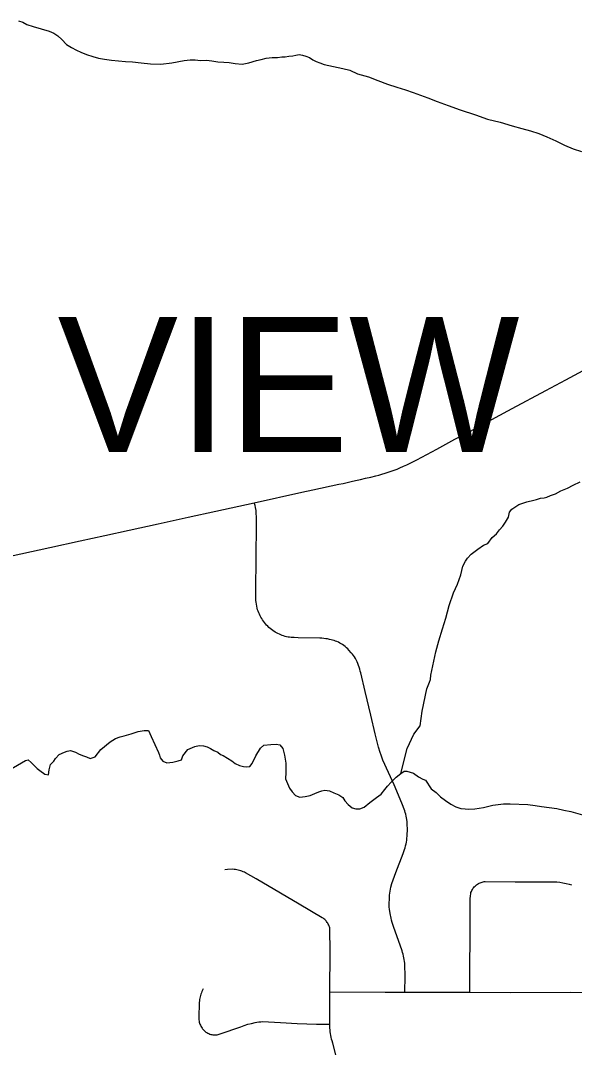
# Model space of a CAD drawing. Extents: x -59 to 82, y -3 to 49.
# Drawn here: x -9.154 to -8.766, y 29.081 to 29.805 of the extents above; entities that cross this region are included whole.
import ezdxf

# ---------------------------------------------------------------- set-up
doc = ezdxf.new("R2010")
doc.units = 0
for name, color, linetype in [('GM_X_City_Street', 7, 'Continuous'), ('GM_X_Corporation_Text', 7, 'Continuous'), ('GM_X_Minor_River', 7, 'Continuous')]:
    doc.layers.add(name, color=color, linetype=linetype)

msp = doc.modelspace()

# ---------------------------------------------------------------- linework, layer by layer
at = {"layer": 'GM_X_City_Street'}
for points in [[(-9.18191, 29.42537), (-9.15415, 29.43142), (-9.13367, 29.43596), (-9.11247, 29.44055), (-9.09524, 29.4443), (-9.07819, 29.448), (-9.0578, 29.45241), (-9.03677, 29.45705), (-9.01751, 29.46124), (-8.99057, 29.4672), (-8.95714, 29.47456), (-8.9496, 29.47626), (-8.93131, 29.48024), (-8.9284, 29.48082), (-8.9255, 29.48143), (-8.92261, 29.48208), (-8.91972, 29.48274), (-8.91613, 29.48353), (-8.91255, 29.48435), (-8.90897, 29.4852), (-8.90539, 29.48608), (-8.90324, 29.48665), (-8.90109, 29.48725), (-8.89896, 29.48789), (-8.89684, 29.48857), (-8.89473, 29.48929), (-8.89264, 29.49005), (-8.89056, 29.49085), (-8.88849, 29.49168), (-8.88608, 29.49275), (-8.88368, 29.49385), (-8.8813, 29.495), (-8.87894, 29.49618), (-8.87659, 29.4974), (-8.86276, 29.50477), (-8.85003, 29.51168), (-8.83913, 29.5175), (-8.82165, 29.52693), (-8.8099, 29.53329), (-8.78623, 29.54598), (-8.7724, 29.55339), (-8.7572, 29.56158)], [(-8.88506, 29.12416), (-8.88493, 29.13533), (-8.88506, 29.14326), (-8.88517, 29.14452), (-8.88531, 29.14577), (-8.8855, 29.14702), (-8.88573, 29.14825), (-8.886, 29.14948), (-8.88631, 29.15071), (-8.88665, 29.15192), (-8.88703, 29.15312), (-8.89305, 29.17011), (-8.89397, 29.1731), (-8.89437, 29.17461), (-8.89473, 29.17613), (-8.89535, 29.17919), (-8.89582, 29.18227), (-8.896, 29.18382), (-8.89606, 29.18521), (-8.89592, 29.19077), (-8.89579, 29.19217), (-8.89561, 29.19355), (-8.89541, 29.19492), (-8.89488, 29.19766), (-8.89419, 29.20036), (-8.89143, 29.20815), (-8.88614, 29.22144), (-8.88568, 29.22274), (-8.88526, 29.22405), (-8.88488, 29.22537), (-8.88454, 29.2267), (-8.88424, 29.22804), (-8.88398, 29.22939), (-8.88376, 29.23075), (-8.88358, 29.2321), (-8.88344, 29.23347), (-8.88334, 29.23484), (-8.88322, 29.23748), (-8.88337, 29.24255), (-8.88351, 29.24381), (-8.8839, 29.24633), (-8.88415, 29.24758), (-8.88444, 29.24882), (-8.88477, 29.25005), (-8.88513, 29.25127), (-8.88719, 29.25655), (-8.89266, 29.26946), (-8.90041, 29.28678), (-8.90177, 29.29037), (-8.90241, 29.29219), (-8.90356, 29.29587), (-8.90407, 29.29772), (-8.905, 29.30145), (-8.90578, 29.30521), (-8.90886, 29.31837), (-8.9128, 29.33502), (-8.91591, 29.34789), (-8.91626, 29.34924), (-8.91665, 29.35057), (-8.91707, 29.35189), (-8.91752, 29.35321), (-8.91801, 29.35451), (-8.91854, 29.3558), (-8.9191, 29.35708), (-8.91974, 29.35812), (-8.92041, 29.35914), (-8.92112, 29.36014), (-8.92186, 29.36111), (-8.92263, 29.36206), (-8.92427, 29.36389), (-8.92513, 29.36476), (-8.92602, 29.3656), (-8.92693, 29.36641), (-8.92788, 29.36719), (-8.92878, 29.3678), (-8.92971, 29.36837), (-8.93066, 29.36891), (-8.93163, 29.3694), (-8.93262, 29.36985), (-8.93363, 29.37026), (-8.93466, 29.37063), (-8.9357, 29.37096), (-8.93675, 29.37124), (-8.93782, 29.37148), (-8.93915, 29.37172), (-8.9405, 29.37192), (-8.94184, 29.37208), (-8.94319, 29.3722), (-8.94455, 29.37228), (-8.95988, 29.37262), (-8.96265, 29.37272), (-8.96478, 29.37282), (-8.96584, 29.37293), (-8.9669, 29.3731), (-8.96795, 29.3733), (-8.96899, 29.37356), (-8.97001, 29.37385), (-8.97102, 29.37419), (-8.97202, 29.37457), (-8.973, 29.37499), (-8.97396, 29.37546), (-8.97491, 29.37597), (-8.97582, 29.37651), (-8.97762, 29.37771), (-8.97854, 29.3784), (-8.97942, 29.37912), (-8.98028, 29.37987), (-8.98111, 29.38066), (-8.9819, 29.38148), (-8.98266, 29.38232), (-8.98339, 29.38321), (-8.98408, 29.38411), (-8.98473, 29.38505), (-8.98535, 29.38601), (-8.98593, 29.387), (-8.98647, 29.388), (-8.98696, 29.38903), (-8.98742, 29.39007), (-8.98783, 29.39114), (-8.9882, 29.39222), (-8.98854, 29.39336), (-8.98883, 29.39475), (-8.98906, 29.39609), (-8.98925, 29.39744), (-8.98941, 29.39879), (-8.98952, 29.40014), (-8.98958, 29.40151), (-8.9893, 29.43285), (-8.98909, 29.44785), (-8.98898, 29.45668), (-8.98914, 29.4604), (-8.9893, 29.46187), (-8.98961, 29.4638), (-8.99001, 29.46535), (-8.99057, 29.4672)], [(-8.93335, 29.08029), (-8.93557, 29.08832), (-8.93605, 29.08997), (-8.93638, 29.09123), (-8.93667, 29.0925), (-8.93692, 29.09378), (-8.93714, 29.09507), (-8.93731, 29.09636), (-8.93745, 29.09766), (-8.93755, 29.09897), (-8.93763, 29.10166), (-8.93756, 29.12443), (-8.93742, 29.15267), (-8.93758, 29.16843), (-8.93774, 29.16914), (-8.93792, 29.16984), (-8.93816, 29.17053), (-8.93843, 29.1712), (-8.93874, 29.17186), (-8.93909, 29.1725), (-8.93945, 29.17307), (-8.93985, 29.17361), (-8.94028, 29.17413), (-8.94074, 29.17462), (-8.94124, 29.17509), (-8.94176, 29.17552), (-8.9423, 29.17592), (-8.94288, 29.17628), (-8.95908, 29.1858), (-8.97208, 29.19359), (-8.98928, 29.20366), (-8.99662, 29.20781), (-8.99745, 29.20823), (-8.9983, 29.20862), (-8.99916, 29.20897), (-9.00004, 29.20928), (-9.00093, 29.20955), (-9.00183, 29.20978), (-9.00274, 29.20998), (-9.00366, 29.21014), (-9.00459, 29.21025), (-9.00552, 29.21032), (-9.00924, 29.21022), (-9.01108, 29.20993)], [(-8.83959, 29.12408), (-8.8395, 29.13205), (-8.83935, 29.17195), (-8.83924, 29.18975), (-8.83912, 29.19152), (-8.83896, 29.19328), (-8.83873, 29.19401), (-8.83845, 29.19473), (-8.83813, 29.19542), (-8.83776, 29.1961), (-8.83735, 29.19675), (-8.83691, 29.19738), (-8.83644, 29.19798), (-8.83592, 29.1985), (-8.83537, 29.19898), (-8.8348, 29.19943), (-8.8342, 29.19984), (-8.83358, 29.20022), (-8.83294, 29.20055), (-8.83227, 29.20085), (-8.83159, 29.20111), (-8.8309, 29.20133), (-8.83019, 29.2015), (-8.82948, 29.20164), (-8.82876, 29.20173), (-8.80785, 29.2016), (-8.77865, 29.20141), (-8.77647, 29.2012), (-8.77437, 29.20091), (-8.77198, 29.20044), (-8.76996, 29.19994), (-8.76833, 29.19935)], [(-9.02634, 29.12647), (-9.0272, 29.12468), (-9.02757, 29.12376), (-9.02791, 29.12282), (-9.02821, 29.12188), (-9.02846, 29.12092), (-9.02868, 29.11995), (-9.02886, 29.11897), (-9.029, 29.11799), (-9.0291, 29.117), (-9.02947, 29.10622), (-9.02936, 29.10469), (-9.02925, 29.10394), (-9.02908, 29.10319), (-9.02887, 29.10245), (-9.02861, 29.10173), (-9.02831, 29.10102), (-9.02797, 29.10033), (-9.02759, 29.09966), (-9.02717, 29.09902), (-9.02672, 29.09841), (-9.02622, 29.09782), (-9.0257, 29.09726), (-9.02511, 29.09672), (-9.02448, 29.09623), (-9.02385, 29.09582), (-9.02319, 29.09544), (-9.0225, 29.09511), (-9.0218, 29.09483), (-9.02108, 29.0946), (-9.02034, 29.09443), (-9.01959, 29.09431), (-9.01884, 29.09423), (-9.01657, 29.09432), (-9.01582, 29.09446), (-9.01509, 29.09464), (-9.01443, 29.09486), (-9.00007, 29.09982), (-8.99878, 29.10035), (-8.99756, 29.10081), (-8.99508, 29.10162), (-8.99255, 29.10228), (-8.98995, 29.10284), (-8.98866, 29.10307), (-8.98735, 29.10326), (-8.98605, 29.1034), (-8.98474, 29.1035), (-8.97224, 29.10301), (-8.96054, 29.10215), (-8.94706, 29.10169), (-8.93763, 29.10166)], [(-8.93756, 29.12443), (-8.89885, 29.12427), (-8.88506, 29.12416), (-8.83959, 29.12408), (-8.81125, 29.12396), (-8.76918, 29.12409), (-8.75068, 29.12372)]]:
    msp.add_lwpolyline(points, dxfattribs=at)
at = {"layer": 'GM_X_Minor_River'}
for points in [[(-9.15575, 29.80513), (-9.15269, 29.80404), (-9.15, 29.80256), (-9.14542, 29.8011), (-9.13433, 29.79784), (-9.13089, 29.79637), (-9.12819, 29.7945), (-9.12549, 29.79188), (-9.12201, 29.78851), (-9.11855, 29.78627), (-9.1151, 29.78442), (-9.11203, 29.78295), (-9.1082, 29.78148), (-9.10362, 29.78003), (-9.0998, 29.77894), (-9.0956, 29.77824), (-9.09065, 29.77755), (-9.08569, 29.77687), (-9.08074, 29.77656), (-9.07579, 29.77625), (-9.0697, 29.77558), (-9.06322, 29.77491), (-9.05599, 29.77464), (-9.0484, 29.77551), (-9.03967, 29.77716), (-9.0355, 29.7776), (-9.03208, 29.77765), (-9.02827, 29.77733), (-9.02409, 29.77739), (-9.02028, 29.77707), (-9.01608, 29.77637), (-9.01189, 29.77605), (-9.00809, 29.77572), (-9.00389, 29.77502), (-8.99894, 29.77472), (-8.99439, 29.77554), (-8.98909, 29.77714), (-8.98568, 29.77795), (-8.98227, 29.77877), (-8.97809, 29.77921), (-8.97429, 29.77926), (-8.97126, 29.77969), (-8.96898, 29.77972), (-8.96632, 29.78014), (-8.96366, 29.78056), (-8.96139, 29.78098), (-8.95911, 29.78139), (-8.95683, 29.78104), (-8.95453, 29.78031), (-8.95185, 29.77921), (-8.94955, 29.77773), (-8.94725, 29.77662), (-8.94456, 29.77552), (-8.9415, 29.77442), (-8.92853, 29.77156), (-8.92357, 29.7705), (-8.9182, 29.76791), (-8.91056, 29.76574), (-8.90405, 29.76317), (-8.89716, 29.76061), (-8.89066, 29.75842), (-8.88454, 29.75661), (-8.87919, 29.75479), (-8.87422, 29.75296), (-8.86886, 29.75113), (-8.86235, 29.74857), (-8.8547, 29.74563), (-8.84629, 29.74271), (-8.83558, 29.73907), (-8.82716, 29.73615), (-8.81838, 29.73399), (-8.80997, 29.73145), (-8.8031, 29.72965), (-8.79698, 29.72784), (-8.79125, 29.72602), (-8.78551, 29.72382), (-8.77937, 29.72087), (-8.77324, 29.71791), (-8.76711, 29.71534), (-8.76138, 29.71352)], [(-8.88779, 29.27751), (-8.88351, 29.29507), (-8.87873, 29.30504), (-8.87426, 29.31081), (-8.87291, 29.3211), (-8.86974, 29.33675), (-8.86791, 29.34134), (-8.86718, 29.34326), (-8.86685, 29.34631), (-8.86331, 29.36272), (-8.86115, 29.37036), (-8.85863, 29.37877), (-8.85647, 29.38641), (-8.85395, 29.3952), (-8.85105, 29.40399), (-8.84811, 29.41013), (-8.84593, 29.41663), (-8.84451, 29.42274), (-8.84266, 29.42619), (-8.84118, 29.42849), (-8.83856, 29.4312), (-8.83405, 29.43468), (-8.82991, 29.43741), (-8.82689, 29.4386), (-8.82392, 29.44282), (-8.82092, 29.44553), (-8.81868, 29.44823), (-8.81644, 29.45092), (-8.81459, 29.45362), (-8.81236, 29.45707), (-8.81166, 29.46051), (-8.81017, 29.46281), (-8.80528, 29.46593), (-8.7996, 29.46792), (-8.79468, 29.46913), (-8.79278, 29.46954), (-8.79013, 29.47034), (-8.78748, 29.47076), (-8.78559, 29.47117), (-8.78294, 29.47235), (-8.77954, 29.47354), (-8.77577, 29.47549), (-8.77123, 29.47746), (-8.76708, 29.47943), (-8.76218, 29.48178)], [(-9.16205, 29.27995), (-9.15075, 29.28658), (-9.14885, 29.28699), (-9.14692, 29.28511), (-9.1446, 29.28287), (-9.14267, 29.28099), (-9.14074, 29.2795), (-9.13728, 29.27688), (-9.13461, 29.27654), (-9.13429, 29.27997), (-9.13321, 29.28379), (-9.13096, 29.28611), (-9.12985, 29.28803), (-9.12723, 29.29073), (-9.12346, 29.29231), (-9.12157, 29.2931), (-9.11929, 29.29351), (-9.11585, 29.29242), (-9.11317, 29.29094), (-9.11011, 29.28984), (-9.10819, 29.28911), (-9.10551, 29.28801), (-9.10211, 29.2892), (-9.09801, 29.2942), (-9.09163, 29.29963), (-9.08786, 29.30196), (-9.08446, 29.30316), (-9.08181, 29.30395), (-9.07689, 29.30517), (-9.07197, 29.30676), (-9.0678, 29.30759), (-9.06475, 29.30763), (-9.06279, 29.30347), (-9.05766, 29.29213), (-9.05687, 29.29024), (-9.05645, 29.28835), (-9.05452, 29.28609), (-9.05184, 29.28499), (-9.04766, 29.28543), (-9.04387, 29.28625), (-9.0416, 29.28704), (-9.0405, 29.28972), (-9.03716, 29.29434), (-9.03224, 29.29631), (-9.02921, 29.29712), (-9.02616, 29.29678), (-9.02349, 29.29606), (-9.02119, 29.29495), (-9.01888, 29.29346), (-9.0162, 29.29236), (-9.01428, 29.29087), (-9.01237, 29.29014), (-9.00929, 29.28828), (-9.00622, 29.28642), (-9.00391, 29.28455), (-9.00084, 29.28308), (-8.99817, 29.28235), (-8.99588, 29.28201), (-8.9936, 29.28242), (-8.99211, 29.28435), (-8.98954, 29.28971), (-8.9862, 29.29509), (-8.98396, 29.2974), (-8.97902, 29.29786), (-8.97522, 29.29791), (-8.97255, 29.29757), (-8.97061, 29.29494), (-8.96939, 29.29039), (-8.96854, 29.28469), (-8.96843, 29.27823), (-8.96874, 29.27366), (-8.96597, 29.26723), (-8.96403, 29.26459), (-8.9617, 29.26196), (-8.95864, 29.26087), (-8.95485, 29.2613), (-8.95144, 29.26211), (-8.94803, 29.26331), (-8.94539, 29.26449), (-8.94312, 29.26528), (-8.94123, 29.26569), (-8.9378, 29.26536), (-8.93473, 29.26388), (-8.93128, 29.26241), (-8.92859, 29.26055), (-8.92703, 29.25829), (-8.92471, 29.25566), (-8.92201, 29.25341), (-8.91934, 29.25269), (-8.91667, 29.25273), (-8.91365, 29.25392), (-8.90952, 29.25702), (-8.90501, 29.26051), (-8.90162, 29.26285), (-8.89902, 29.26631), (-8.89716, 29.26862), (-8.89454, 29.27132), (-8.89117, 29.27479), (-8.88779, 29.27751)], [(-8.88779, 29.27751), (-8.88553, 29.27906), (-8.88363, 29.27909), (-8.88134, 29.27836), (-8.87905, 29.27764), (-8.87558, 29.27502), (-8.87251, 29.27355), (-8.8706, 29.27281), (-8.8667, 29.26678), (-8.86323, 29.26417), (-8.86014, 29.26117), (-8.85668, 29.25856), (-8.85283, 29.25595), (-8.84938, 29.2541), (-8.84594, 29.25301), (-8.84289, 29.25267), (-8.84022, 29.25233), (-8.83605, 29.25277), (-8.82997, 29.25363), (-8.82353, 29.25524), (-8.81594, 29.25612), (-8.81138, 29.25618), (-8.79882, 29.2556), (-8.79386, 29.25492), (-8.78929, 29.25422), (-8.78395, 29.25354), (-8.77862, 29.25286), (-8.77365, 29.25179), (-8.76869, 29.25072), (-8.76067, 29.24856)]]:
    msp.add_lwpolyline(points, dxfattribs=at)

# ---------------------------------------------------------------- texts
at = {"layer": 'GM_X_Corporation_Text'}
msp.add_text('VALLEY VIEW', height=0.094697, rotation=0.00001, dxfattribs=at).set_placement((-9.64226, 29.50272))

doc.saveas('drawing.dxf')
